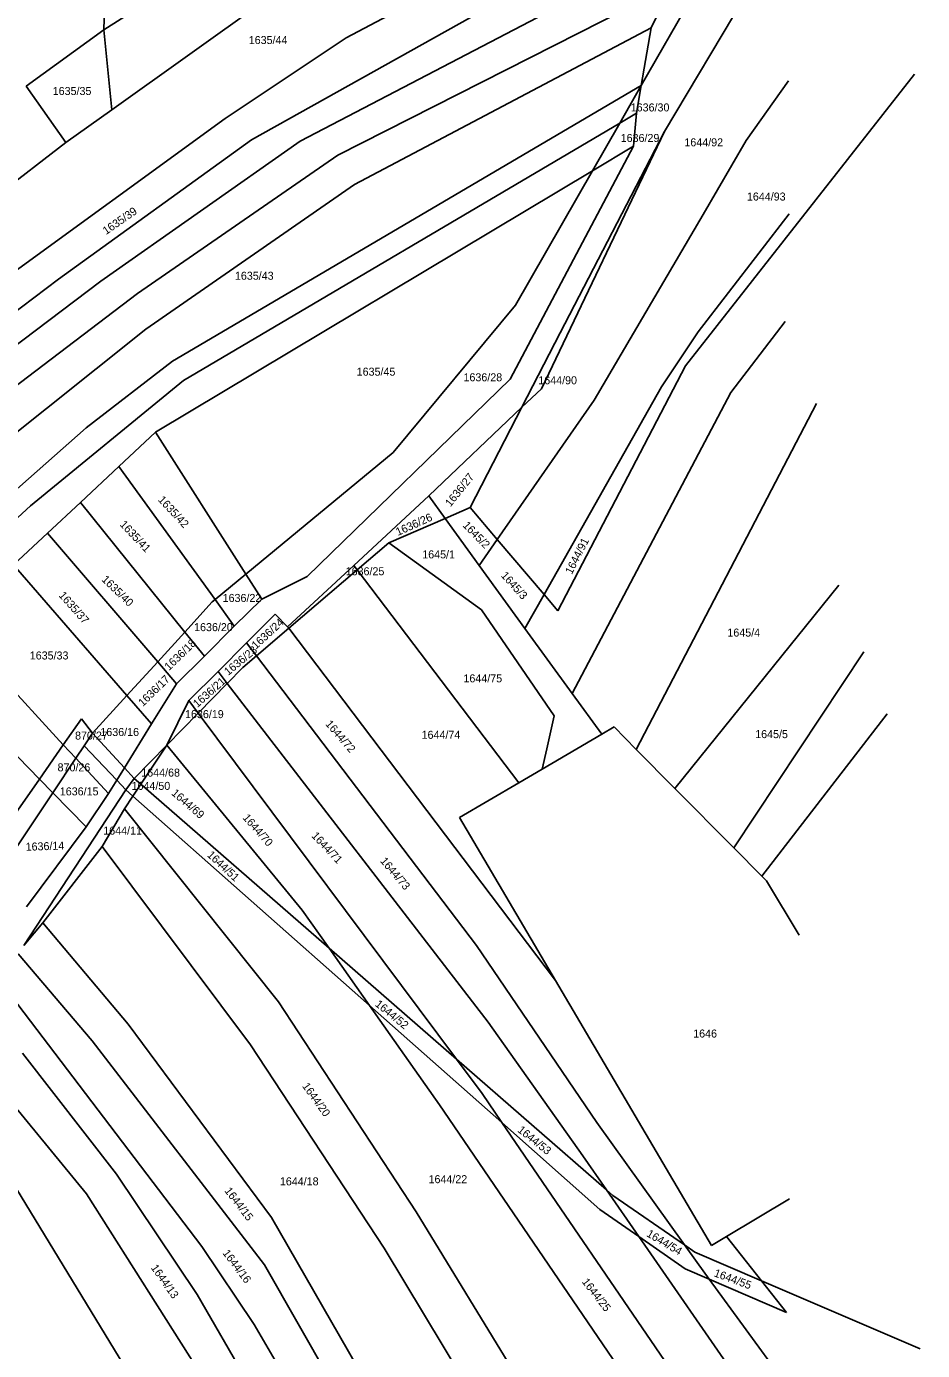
# Model space of a CAD drawing. Extents: x -563148 to -561712, y -1182311 to -1179502.
# Drawn here: x -562249.3 to -562081.4, y -1179894.3 to -1179646.1 of the extents above; entities that cross this region are included whole.
import ezdxf

# ---------------------------------------------------------------- set-up
doc = ezdxf.new("R2010")
doc.units = 0
for name, color, linetype in [('Vrstva 55', 7, 'Continuous'), ('Vrstva 56', 7, 'Continuous'), ('Vrstva 57', 7, 'Continuous')]:
    doc.layers.add(name, color=color, linetype=linetype)

msp = doc.modelspace()

# ---------------------------------------------------------------- linework, layer by layer
at = {"layer": 'Vrstva 55'}
for p, q in [((-562189.42, -1179648.25), (-562120.12, -1179611.76)), ((-562234.82, -1179646.8), (-562233.92, -1179618.24)), ((-562234.82, -1179646.8), (-562200.37, -1179624.8)), ((-562198, -1179667.66), (-562124.43, -1179629.23)), ((-562207.13, -1179667.42), (-562141.73, -1179630.8)), ((-562119.92, -1179632.43), (-562134.11, -1179657.23)), ((-562190.97, -1179670.27), (-562128.34, -1179638.48)), ((-562132.24, -1179646.43), (-562128.34, -1179638.48)), ((-562129.75, -1179665.84), (-562112.54, -1179637.02)), ((-562233.32, -1179661.76), (-562204.54, -1179641.22)), ((-562249.38, -1179657.33), (-562234.82, -1179646.8)), ((-562233.32, -1179661.76), (-562234.82, -1179646.8)), ((-562187.84, -1179675.74), (-562132.24, -1179646.43)), ((-562134.11, -1179657.23), (-562132.24, -1179646.43)), ((-562212.09, -1179663.37), (-562189.42, -1179648.25)), ((-562082.9, -1179655.09), (-562125.83, -1179709.72)), ((-562114.43, -1179667.54), (-562106.48, -1179656.34)), ((-562249.38, -1179657.33), (-562241.91, -1179667.89)), ((-562221.98, -1179708.85), (-562134.11, -1179657.23)), ((-562138.14, -1179664.27), (-562134.11, -1179657.23)), ((-562135, -1179662.42), (-562134.11, -1179657.23)), ((-562255.86, -1179695.17), (-562212.09, -1179663.37)), ((-562241.91, -1179667.89), (-562233.32, -1179661.76)), ((-562138.14, -1179664.27), (-562135, -1179662.42)), ((-562135.56, -1179668.59), (-562135, -1179662.42)), ((-562219.9, -1179712.5), (-562138.14, -1179664.27)), ((-562152.82, -1179714.06), (-562129.75, -1179665.84)), ((-562129.75, -1179665.84), (-562149.27, -1179703.57)), ((-562143.24, -1179673.18), (-562138.14, -1179664.27)), ((-562314.26, -1179723.41), (-562241.91, -1179667.89)), ((-562243.34, -1179693.48), (-562207.13, -1179667.42)), ((-562235.39, -1179693.87), (-562198, -1179667.66)), ((-562135.56, -1179668.59), (-562158.67, -1179712.24)), ((-562143.24, -1179673.18), (-562135.56, -1179668.59)), ((-562122.5, -1179681.36), (-562114.43, -1179667.54)), ((-562228.49, -1179696.21), (-562190.97, -1179670.27)), ((-562225.11, -1179722.15), (-562143.24, -1179673.18)), ((-562157.66, -1179698.38), (-562143.24, -1179673.18)), ((-562187.84, -1179675.74), (-562226.92, -1179702.86)), ((-562142.95, -1179716.16), (-562122.5, -1179681.36)), ((-562123.41, -1179703.39), (-562106.35, -1179681.23)), ((-562277.47, -1179719.28), (-562243.34, -1179693.48)), ((-562270.43, -1179720.32), (-562235.39, -1179693.87)), ((-562260.79, -1179720.71), (-562228.49, -1179696.21)), ((-562157.66, -1179698.38), (-562180.62, -1179725.96)), ((-562259.62, -1179728.92), (-562226.92, -1179702.86)), ((-562156.46, -1179717.52), (-562149.27, -1179703.57)), ((-562130.32, -1179713.68), (-562123.41, -1179703.39)), ((-562117.29, -1179714.72), (-562107.13, -1179701.43)), ((-562238.13, -1179721.36), (-562221.98, -1179708.85)), ((-562125.83, -1179709.72), (-562149.7, -1179755.63)), ((-562248.55, -1179735.96), (-562219.9, -1179712.5)), ((-562158.67, -1179712.24), (-562196.71, -1179749.25)), ((-562152.3, -1179752.58), (-562130.32, -1179713.68)), ((-562161.07, -1179742.29), (-562142.95, -1179716.16)), ((-562156.46, -1179717.52), (-562152.82, -1179714.06)), ((-562117.29, -1179714.72), (-562147.02, -1179771.14)), ((-562173.93, -1179734.13), (-562156.46, -1179717.52)), ((-562166.15, -1179736.32), (-562156.46, -1179717.52)), ((-562135.02, -1179781.62), (-562101.27, -1179716.8)), ((-562282.68, -1179760.72), (-562238.13, -1179721.36)), ((-562232.03, -1179728.63), (-562225.11, -1179722.15)), ((-562225.11, -1179722.15), (-562208.2, -1179748.79)), ((-562208.2, -1179748.79), (-562180.62, -1179725.96)), ((-562239.22, -1179735.36), (-562232.03, -1179728.63)), ((-562232.03, -1179728.63), (-562213.97, -1179753.56)), ((-562292.88, -1179776.56), (-562248.55, -1179735.96)), ((-562245.38, -1179741.12), (-562239.22, -1179735.36)), ((-562239.22, -1179735.36), (-562219.64, -1179759.63)), ((-562187.98, -1179747.15), (-562173.93, -1179734.13)), ((-562173.93, -1179734.13), (-562170.86, -1179738.36)), ((-562181.43, -1179742.94), (-562170.86, -1179738.36)), ((-562170.86, -1179738.36), (-562166.15, -1179736.32)), ((-562170.86, -1179738.36), (-562164.45, -1179747.17)), ((-562166.15, -1179736.32), (-562161.07, -1179742.29)), ((-562251.72, -1179747.06), (-562245.38, -1179741.12)), ((-562245.38, -1179741.12), (-562224.72, -1179765.21)), ((-562187.34, -1179747.99), (-562181.43, -1179742.94)), ((-562181.43, -1179742.94), (-562164.03, -1179755.49)), ((-562164.45, -1179747.17), (-562161.07, -1179742.29)), ((-562161.07, -1179742.29), (-562152.3, -1179752.58)), ((-562251.72, -1179747.06), (-562230.49, -1179771.53)), ((-562200.37, -1179758.63), (-562187.98, -1179747.15)), ((-562200.15, -1179758.92), (-562187.34, -1179747.99)), ((-562187.98, -1179747.15), (-562187.34, -1179747.99)), ((-562187.34, -1179747.99), (-562157.05, -1179787.87)), ((-562164.45, -1179747.17), (-562155.89, -1179758.94)), ((-562213.97, -1179753.56), (-562208.2, -1179748.79)), ((-562208.2, -1179748.79), (-562205.22, -1179753.49)), ((-562205.22, -1179753.49), (-562196.71, -1179749.25)), ((-562127.78, -1179788.92), (-562097.06, -1179750.87)), ((-562210.39, -1179758.5), (-562205.22, -1179753.49)), ((-562155.89, -1179758.94), (-562152.3, -1179752.58)), ((-562152.3, -1179752.58), (-562149.7, -1179755.63)), ((-562219.64, -1179759.63), (-562214.5, -1179754)), ((-562214.5, -1179754), (-562213.97, -1179753.56)), ((-562213.97, -1179753.56), (-562210.39, -1179758.5)), ((-562164.03, -1179755.49), (-562150.39, -1179775.36)), ((-562263.38, -1179757.97), (-562242.41, -1179780.74)), ((-562208.07, -1179761.65), (-562202.71, -1179756.29)), ((-562200.37, -1179758.63), (-562202.71, -1179756.29)), ((-562224.72, -1179765.21), (-562219.64, -1179759.63)), ((-562219.64, -1179759.63), (-562215.98, -1179764.15)), ((-562215.98, -1179764.15), (-562210.39, -1179758.5)), ((-562206.21, -1179764.1), (-562200.15, -1179758.92)), ((-562200.37, -1179758.63), (-562200.15, -1179758.92)), ((-562200.15, -1179758.92), (-562150.16, -1179824.92)), ((-562155.89, -1179758.94), (-562147.02, -1179771.14)), ((-562213.42, -1179767), (-562208.07, -1179761.65)), ((-562208.07, -1179761.65), (-562206.21, -1179764.1)), ((-562116.76, -1179800.04), (-562092.41, -1179763.33)), ((-562269.66, -1179763.85), (-562246.9, -1179787.18)), ((-562230.49, -1179771.53), (-562224.72, -1179765.21)), ((-562224.72, -1179765.21), (-562221.2, -1179769.32)), ((-562221.2, -1179769.32), (-562215.98, -1179764.15)), ((-562208.74, -1179766.26), (-562206.21, -1179764.1)), ((-562206.21, -1179764.1), (-562164.97, -1179818.37)), ((-562218.87, -1179772.45), (-562213.42, -1179767)), ((-562213.42, -1179767), (-562211.68, -1179769.26)), ((-562211.68, -1179769.26), (-562208.74, -1179766.26)), ((-562225.87, -1179776.86), (-562221.2, -1179769.32)), ((-562217.11, -1179774.81), (-562211.68, -1179769.26)), ((-562211.68, -1179769.26), (-562162.76, -1179832.71)), ((-562236.94, -1179778.6), (-562230.49, -1179771.53)), ((-562230.49, -1179771.53), (-562225.87, -1179776.86)), ((-562222.99, -1179780.81), (-562218.87, -1179772.45)), ((-562218.87, -1179772.45), (-562217.11, -1179774.81)), ((-562147.02, -1179771.14), (-562141.47, -1179778.76)), ((-562222.99, -1179780.81), (-562217.11, -1179774.81)), ((-562217.11, -1179774.81), (-562168.73, -1179839.69)), ((-562150.39, -1179775.36), (-562151.78, -1179781.51)), ((-562111.49, -1179805.36), (-562087.98, -1179774.93)), ((-562242.41, -1179780.74), (-562239.02, -1179775.88)), ((-562239.02, -1179775.88), (-562236.94, -1179778.6)), ((-562230.97, -1179785.08), (-562225.87, -1179776.86)), ((-562141.47, -1179778.76), (-562139.18, -1179777.42)), ((-562139.18, -1179777.42), (-562135.02, -1179781.62)), ((-562246.9, -1179787.18), (-562242.41, -1179780.74)), ((-562242.41, -1179780.74), (-562240.06, -1179783.29)), ((-562236.94, -1179778.6), (-562238.51, -1179780.97)), ((-562229.13, -1179787.08), (-562222.99, -1179780.81)), ((-562227.89, -1179788.16), (-562222.99, -1179780.81)), ((-562222.99, -1179780.81), (-562197.67, -1179811.73)), ((-562152.65, -1179785.3), (-562141.47, -1179778.76)), ((-562244.38, -1179789.76), (-562240.06, -1179783.29)), ((-562240.06, -1179783.29), (-562238.51, -1179780.97)), ((-562240.06, -1179783.29), (-562233.96, -1179789.91)), ((-562151.78, -1179781.51), (-562152.65, -1179785.3)), ((-562135.02, -1179781.62), (-562127.78, -1179788.92)), ((-562232.4, -1179787.4), (-562230.97, -1179785.08)), ((-562157.05, -1179787.87), (-562152.65, -1179785.3)), ((-562257.74, -1179802.71), (-562246.9, -1179787.18)), ((-562246.9, -1179787.18), (-562244.38, -1179789.76)), ((-562233.96, -1179789.91), (-562232.4, -1179787.4)), ((-562229.13, -1179787.08), (-562230.69, -1179789.21)), ((-562229.36, -1179790.38), (-562227.89, -1179788.16)), ((-562227.89, -1179788.16), (-562229.13, -1179787.08)), ((-562192.61, -1179818.89), (-562227.89, -1179788.16)), ((-562168.16, -1179794.38), (-562157.05, -1179787.87)), ((-562254.92, -1179805.54), (-562244.38, -1179789.76)), ((-562249.79, -1179818.34), (-562230.69, -1179789.21)), ((-562244.38, -1179789.76), (-562238.13, -1179796.16)), ((-562233.96, -1179789.91), (-562238.13, -1179796.16)), ((-562230.96, -1179792.78), (-562229.36, -1179790.38)), ((-562229.36, -1179790.38), (-562230.69, -1179789.21)), ((-562185.04, -1179829.6), (-562229.36, -1179790.38)), ((-562127.78, -1179788.92), (-562116.76, -1179800.04)), ((-562235.15, -1179799.81), (-562230.96, -1179792.78)), ((-562230.96, -1179792.78), (-562202.1, -1179828.93)), ((-562168.16, -1179794.38), (-562150.16, -1179824.92)), ((-562238.13, -1179796.16), (-562249.33, -1179811.15)), ((-562235.15, -1179799.81), (-562246.22, -1179814.15)), ((-562235.15, -1179799.81), (-562207.31, -1179837.01)), ((-562116.76, -1179800.04), (-562111.49, -1179805.36)), ((-562111.49, -1179805.36), (-562110.6, -1179806.26)), ((-562110.6, -1179806.26), (-562104.49, -1179816.44)), ((-562197.67, -1179811.73), (-562192.61, -1179818.89)), ((-562249.79, -1179818.34), (-562246.22, -1179814.15)), ((-562246.22, -1179814.15), (-562230.24, -1179833.1)), ((-562250.85, -1179819.96), (-562237.01, -1179836.23)), ((-562192.61, -1179818.89), (-562185.04, -1179829.6)), ((-562192.61, -1179818.89), (-562168.73, -1179839.69)), ((-562164.97, -1179818.37), (-562142.43, -1179851.56)), ((-562254.38, -1179825.02), (-562216.43, -1179874.8)), ((-562150.16, -1179824.92), (-562120.91, -1179874.56)), ((-562202.1, -1179828.93), (-562176.31, -1179868.28)), ((-562185.04, -1179829.6), (-562171.88, -1179848.22)), ((-562185.04, -1179829.6), (-562160.21, -1179851.56)), ((-562162.76, -1179832.71), (-562145.03, -1179857.81)), ((-562230.24, -1179833.1), (-562203.4, -1179869.33)), ((-562237.01, -1179836.23), (-562204.7, -1179878.19)), ((-562207.31, -1179837.01), (-562182.3, -1179875.06)), ((-562250.04, -1179838.57), (-562232.45, -1179861.25)), ((-562168.73, -1179839.69), (-562163.93, -1179846.13)), ((-562168.73, -1179839.69), (-562140.61, -1179864.18)), ((-562163.93, -1179846.13), (-562160.21, -1179851.56)), ((-562251.73, -1179848.21), (-562238.06, -1179864.89)), ((-562171.88, -1179848.22), (-562104.15, -1179947.52)), ((-562160.21, -1179851.56), (-562097.13, -1179943.81)), ((-562160.21, -1179851.56), (-562141.83, -1179867.83)), ((-562142.43, -1179851.56), (-562126.01, -1179874.47)), ((-562145.03, -1179857.81), (-562140.61, -1179864.18)), ((-562232.45, -1179861.25), (-562217.34, -1179883.79)), ((-562251.21, -1179863.98), (-562228.29, -1179901.51)), ((-562238.06, -1179864.89), (-562200.41, -1179924.32)), ((-562140.61, -1179864.18), (-562134.58, -1179872.88)), ((-562140.61, -1179864.18), (-562139.42, -1179865.22)), ((-562139.42, -1179865.22), (-562126.01, -1179874.47)), ((-562118.11, -1179872.89), (-562106.32, -1179865.87)), ((-562146.09, -1179968.97), (-562203.4, -1179869.33)), ((-562176.31, -1179868.28), (-562122.02, -1179956.97)), ((-562141.83, -1179867.83), (-562134.58, -1179872.88)), ((-562216.43, -1179874.8), (-562206.66, -1179889.39)), ((-562182.3, -1179875.06), (-562130.35, -1179961.37)), ((-562134.58, -1179872.88), (-562088.55, -1179939.27)), ((-562134.58, -1179872.88), (-562125.87, -1179878.95)), ((-562126.01, -1179874.47), (-562123.63, -1179877.79)), ((-562126.01, -1179874.47), (-562124.05, -1179875.82)), ((-562120.91, -1179874.56), (-562118.11, -1179872.89)), ((-562118.11, -1179872.89), (-562111.58, -1179881.18)), ((-562124.05, -1179875.82), (-562111.58, -1179881.18)), ((-562151.52, -1179971.51), (-562204.7, -1179878.19)), ((-562125.87, -1179878.95), (-562121.35, -1179880.9)), ((-562123.63, -1179877.79), (-562121.35, -1179880.9)), ((-562121.35, -1179880.9), (-562081.38, -1179935.48)), ((-562121.35, -1179880.9), (-562106.87, -1179887.16)), ((-562111.58, -1179881.18), (-562106.87, -1179887.16)), ((-562111.58, -1179881.18), (-562081.85, -1179893.97)), ((-562217.34, -1179883.79), (-562195.33, -1179921.71)), ((-562156.78, -1179974.41), (-562206.66, -1179889.39))]:
    msp.add_line(p, q, dxfattribs=at)
at = {"layer": 'Vrstva 56'}
for p, q in [((-562236.94, -1179778.6), (-562230.97, -1179785.08)), ((-562238.51, -1179780.97), (-562232.4, -1179787.4)), ((-562230.97, -1179785.08), (-562229.13, -1179787.08)), ((-562232.4, -1179787.4), (-562230.69, -1179789.21))]:
    msp.add_line(p, q, dxfattribs=at)

# ---------------------------------------------------------------- texts
at = {"layer": 'Vrstva 57'}
for s, p in [('1635/44', (-562207.66, -1179649.44)), ('1635/35', (-562244.4, -1179658.99)), ('1636/30', (-562136.07, -1179662.07)), ('1636/29', (-562137.95, -1179667.79)), ('1644/92', (-562126.01, -1179668.61)), ('1644/93', (-562114.29, -1179678.77)), ('1635/43', (-562210.25, -1179693.61)), ('1635/45', (-562187.43, -1179711.59)), ('1636/28', (-562167.41, -1179712.64)), ('1644/90', (-562153.39, -1179713.2)), ('1645/1', (-562175.14, -1179745.83)), ('1636/25', (-562189.49, -1179748.99)), ('1636/22', (-562212.55, -1179753.99)), ('1636/20', (-562217.9, -1179759.46)), ('1645/4', (-562117.95, -1179760.48)), ('1635/33', (-562248.7, -1179764.77)), ('1644/75', (-562167.42, -1179769.06)), ('1636/19', (-562219.6, -1179775.76)), ('870/27', (-562240.21, -1179779.78)), ('1636/16', (-562235.47, -1179779.11)), ('1644/74', (-562175.26, -1179779.64)), ('1645/5', (-562112.74, -1179779.51)), ('870/26', (-562243.49, -1179785.74)), ('1644/68', (-562227.8, -1179786.72)), ('1644/50', (-562229.62, -1179789.21)), ('1636/15', (-562243.07, -1179790.24)), ('1644/11', (-562234.92, -1179797.59)), ('1646', (-562124.36, -1179835.62)), ('1644/18', (-562201.82, -1179863.32)), ('1644/22', (-562173.96, -1179862.91))]:
    msp.add_text(s, height=1.5, dxfattribs=at).set_placement(p)
for s, rotation, p in [('1635/39', 34.7479, (-562234.39, -1179685.24)), ('1636/27', 51.3402, (-562169.85, -1179736.28)), ('1635/42', 312.8376, (-562224.76, -1179734.94)), ('1636/26', 24.2719, (-562179.7, -1179741.63)), ('1635/41', 313.397, (-562231.94, -1179739.57)), ('1645/2', 314.3489, (-562167.66, -1179739.75)), ('1644/91', 63.2029, (-562147.11, -1179748.93)), ('1645/3', 311.9974, (-562160.49, -1179749.11)), ('1635/40', 315.5951, (-562235.34, -1179749.91)), ('1635/37', 311.3795, (-562243.37, -1179752.83)), ('1636/24', 42.6467, (-562206.28, -1179762.93)), ('1636/18', 44.3013, (-562222.58, -1179766.94)), ('1636/23', 39.6193, (-562211.51, -1179767.86)), ('1636/17', 44.4401, (-562227.5, -1179773.69)), ('1636/21', 41.4786, (-562217.29, -1179773.88)), ('1644/72', 310.8263, (-562193.39, -1179776.92)), ('1644/69', 319.1877, (-562222.27, -1179790)), ('1644/70', 311.3322, (-562208.89, -1179794.5)), ('1644/71', 313.3086, (-562196, -1179797.91)), ('1636/14', 1.947, (-562249.45, -1179800.63)), ('1644/51', 317.2605, (-562215.58, -1179801.56)), ('1644/73', 310.3924, (-562183.11, -1179802.59)), ('1644/52', 320.8757, (-562184.1, -1179829.58)), ('1644/20', 305.8638, (-562197.72, -1179844.73)), ('1644/53', 321.5487, (-562157.4, -1179853.18)), ('1644/15', 307.3823, (-562212.28, -1179864.36)), ('1644/54', 329.256, (-562133.24, -1179872.78)), ('1644/16', 307.0048, (-562212.64, -1179876.03)), ('1644/13', 305.2761, (-562226.08, -1179878.77)), ('1644/55', 339.9084, (-562120.59, -1179880.33)), ('1644/25', 307.9913, (-562145.3, -1179881.42))]:
    msp.add_text(s, height=1.5, rotation=rotation, dxfattribs=at).set_placement(p)

doc.saveas('drawing.dxf')
